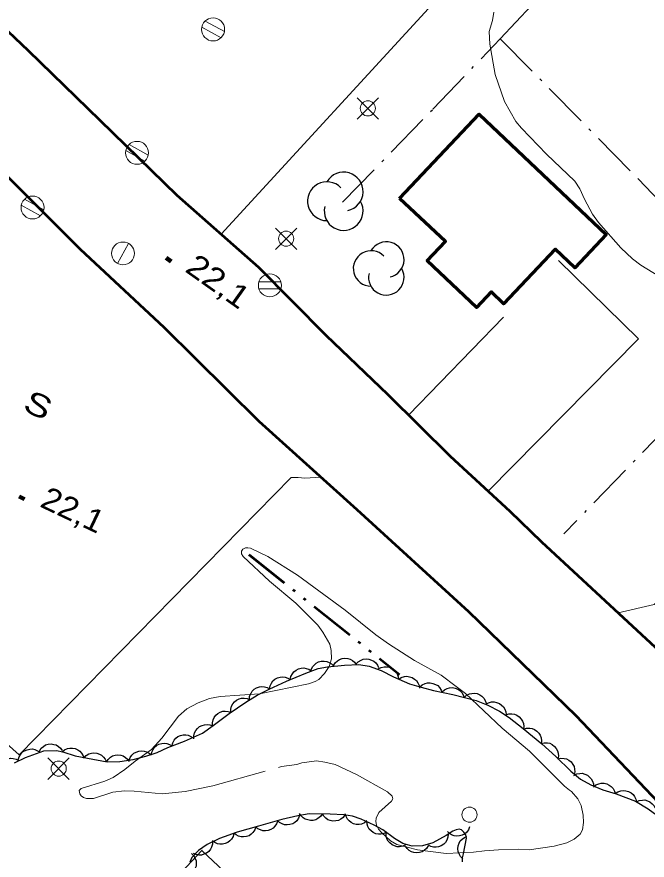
# Model space of a CAD drawing. Extents: x 356765 to 358572, y 5103174 to 5104650.
# Drawn here: x 357410.7 to 357452.3, y 5103908.7 to 5103964.4 of the extents above; entities that cross this region are included whole.
import ezdxf

# ---------------------------------------------------------------- set-up
doc = ezdxf.new("R2010")
doc.units = 0
doc.header["$LTSCALE"] = 0.6
for name, pattern in [('DASH_DOUBLE_DOT', [9.2, 5, -1.2, 0.3, -1.2, 0.3, -1.2]), ('DOT_DASHED', [7.7, 5, -1.2, 0.3, -1.2]), ('LONG_DASHED', [7.5, 6, -1.5])]:
    doc.linetypes.add(name, pattern=pattern)
for name, color, linetype, lineweight in [('19', 7, 'Continuous', 13), ('2', 7, 'Continuous', 13), ('21', 7, 'Continuous', 53), ('3', 7, 'Continuous', 140), ('31', 7, 'Continuous', 70), ('36', 7, 'Continuous', 13), ('4', 7, 'Continuous', 90), ('41', 7, 'DOT_DASHED', 25), ('44', 7, 'Continuous', 25), ('52', 7, 'Continuous', 13)]:
    doc.layers.add(name, color=color, linetype=linetype, lineweight=lineweight)

msp = doc.modelspace()

# ---------------------------------------------------------------- linework, layer by layer
at = {"layer": '19'}
for p, q in [((357451.73, 5103943.13), (357446.44, 5103948.29)), ((357436.55, 5103938.09), (357442.82, 5103944.55)), ((357451.73, 5103943.13), (357441.79, 5103933.05))]:
    msp.add_line(p, q, dxfattribs=at)
msp.add_lwpolyline([(357450.38, 5103925.03), (357452.76, 5103925.57), (357461.36, 5103933.19)], dxfattribs=at)
at = {"layer": '2'}
for points in [[(357442.17, 5103964.69), (357442.08, 5103964.15), (357441.87, 5103963.41), (357441.92, 5103962.59), (357442.27, 5103960.58), (357442.89, 5103958.8), (357443.63, 5103957.48), (357444, 5103957.04), (357445.65, 5103955.32), (357447.53, 5103953.53), (357447.86, 5103953.03), (357448.17, 5103952.34), (357448.7, 5103951.36), (357449.08, 5103950.8), (357450.56, 5103949.13), (357451.33, 5103948.4), (357451.87, 5103947.99), (357453.86, 5103946.78)], [(357447.17, 5103913.32), (357446.85, 5103913.59), (357444.53, 5103915.9), (357442.72, 5103917.42), (357440.31, 5103919.69), (357439.7, 5103920.16), (357438.69, 5103920.92), (357436.93, 5103921.88), (357435.23, 5103922.97), (357434.39, 5103923.57), (357432.37, 5103925.2), (357429.22, 5103927.51), (357427.27, 5103928.74), (357426.12, 5103929.3), (357425.94, 5103929.33), (357425.79, 5103929.32), (357425.6, 5103929.23), (357425.53, 5103929.09), (357425.53, 5103928.92), (357425.63, 5103928.74), (357427.38, 5103927.11), (357429.11, 5103925.67), (357430.55, 5103924.22), (357430.88, 5103923.75), (357431.36, 5103922.95), (357431.44, 5103922.55), (357431.46, 5103921.99), (357431.3, 5103921.48), (357430.99, 5103921.01), (357430.63, 5103920.63), (357430.38, 5103920.49), (357429.94, 5103920.34), (357426.72, 5103919.67), (357424.11, 5103919.51), (357423.41, 5103919.36), (357422.66, 5103919.08), (357421.92, 5103918.68), (357421.36, 5103918.2), (357420.26, 5103916.76), (357419.58, 5103916), (357418.5, 5103915.24), (357417.83, 5103914.67), (357417.06, 5103914.16), (357416.5, 5103913.9), (357414.93, 5103913.42), (357414.81, 5103913.29), (357414.84, 5103913.08), (357414.93, 5103912.95), (357415.09, 5103912.83), (357415.3, 5103912.76), (357415.76, 5103912.76), (357417.03, 5103913.18)]]:
    msp.add_lwpolyline(points, dxfattribs=at)
at = {"layer": '2', "linetype": 'LONG_DASHED'}
msp.add_lwpolyline([(357417.03, 5103913.18), (357417.79, 5103913.28), (357418.43, 5103913.26), (357420.29, 5103913.08), (357421.81, 5103913.22), (357423.62, 5103913.61), (357428.17, 5103914.88), (357429.18, 5103915), (357429.51, 5103915.12), (357430.48, 5103915.25), (357431.03, 5103915.16), (357431.71, 5103915), (357433.11, 5103914.36), (357435.16, 5103913.21), (357435.47, 5103912.92), (357435.51, 5103912.75), (357435.42, 5103912.59), (357434.59, 5103911.84), (357434.4, 5103911.47), (357434.38, 5103911.25), (357434.43, 5103911), (357434.57, 5103910.75), (357434.77, 5103910.51), (357435.35, 5103909.98), (357435.77, 5103909.72), (357437.14, 5103909.37), (357439.03, 5103909.13), (357440.84, 5103909.22), (357441.55, 5103909.32), (357442.48, 5103909.38), (357443.79, 5103909.43), (357444.5, 5103909.38), (357446.16, 5103909.62), (357447, 5103909.84), (357447.48, 5103910.07), (357447.87, 5103910.42), (357448.02, 5103910.7), (357448.1, 5103911.18), (357448.08, 5103911.66), (357447.95, 5103912.3), (357447.72, 5103912.74), (357447.3, 5103913.23), (357447.17, 5103913.32)], dxfattribs=at)
at = {"layer": '21'}
for points in [[(357471.14, 5103907.86), (357470.33, 5103907.97), (357468.68, 5103908.63), (357466.84, 5103909.68), (357464.76, 5103911.63), (357462.43, 5103913.84), (357445.34, 5103929.7), (357443.26, 5103931.71), (357439.31, 5103935.34), (357435.21, 5103939.42), (357431.12, 5103943.34), (357426.66, 5103947.84), (357421.28, 5103952.59), (357416.19, 5103957.55), (357411.47, 5103962.13), (357406.99, 5103966.4)], [(357405.87, 5103866.12), (357411.55, 5103870.32), (357418.37, 5103875.25), (357426.1, 5103880.03), (357435.72, 5103886.24), (357444.96, 5103892.47), (357453.86, 5103898.4), (357455.93, 5103900.68), (357456.51, 5103902.67), (357456.67, 5103904.19), (357456.74, 5103905.54), (357456.53, 5103906.97), (357456.28, 5103908.21), (357455.66, 5103909.53), (357453.05, 5103912.5), (357447.62, 5103918.22), (357440.52, 5103925.09), (357433.16, 5103931.82), (357426.68, 5103937.66), (357420.41, 5103943.86), (357414.89, 5103949.01), (357405.38, 5103958.51)]]:
    msp.add_lwpolyline(points, dxfattribs=at)
at = {"layer": '3'}
for p, q in [((357420.55, 5103948.46), (357420.87, 5103948.23)), ((357410.84, 5103932.7), (357411.2, 5103932.53))]:
    msp.add_line(p, q, dxfattribs=at)
at = {"layer": '31'}
msp.add_lwpolyline([(357435.95, 5103952.39), (357441.2, 5103957.95), (357449.6, 5103950.02), (357447.52, 5103947.82), (357446.22, 5103949.04), (357442.82, 5103945.43), (357441.99, 5103946.22), (357441.03, 5103945.2), (357437.78, 5103948.27), (357438.98, 5103949.54), (357435.95, 5103952.39)], close=True, dxfattribs=at)
at = {"layer": '31', "lineweight": 35}
msp.add_lwpolyline([(357423.41, 5103904.78), (357420.87, 5103907.18), (357422.91, 5103909.34), (357425.45, 5103906.94), (357423.41, 5103904.78)], close=True, dxfattribs=at)
at = {"layer": '36'}
for p, q in [((357424.39, 5103963.41), (357423.12, 5103964.11)), ((357422.9, 5103963.71), (357424.17, 5103963)), ((357434.56, 5103957.63), (357433.15, 5103959.04)), ((357433.15, 5103957.63), (357434.56, 5103959.04)), ((357419.37, 5103955.26), (357418.1, 5103955.96)), ((357417.88, 5103955.56), (357419.15, 5103954.85)), ((357412.47, 5103951.65), (357411.2, 5103952.35)), ((357410.98, 5103951.95), (357412.25, 5103951.24)), ((357429.17, 5103949.03), (357427.76, 5103950.44)), ((357427.76, 5103949.03), (357429.17, 5103950.44)), ((357417.34, 5103948.1), (357418.06, 5103949.42)), ((357428.11, 5103946.88), (357426.66, 5103946.88)), ((357426.66, 5103946.42), (357428.11, 5103946.42)), ((357414.15, 5103914.03), (357412.74, 5103915.44)), ((357412.74, 5103914.03), (357414.15, 5103915.44))]:
    msp.add_line(p, q, dxfattribs=at)
for centre, radius in [((357423.6472, 5103963.5548), 0.7588), ((357433.8635, 5103958.3401), 0.5), ((357418.6272, 5103955.4048), 0.7588), ((357411.7272, 5103951.7948), 0.7588), ((357428.4668, 5103949.7374), 0.5), ((357417.6993, 5103948.765), 0.75), ((357427.3933, 5103946.6531), 0.7588), ((357413.4552, 5103914.7409), 0.5), ((357440.5738, 5103911.6971), 0.5)]:
    msp.add_circle(centre, radius, dxfattribs=at)
at = {"layer": '4', "linetype": 'DASH_DOUBLE_DOT', "lineweight": 53}
msp.add_line((357426, 5103928.88), (357435.96, 5103920.95), dxfattribs=at)
at = {"layer": '41'}
for points in [[(357432.19, 5103952.14), (357438.15, 5103958.28), (357442.6, 5103962.94), (357452.46, 5103973.43), (357471.76, 5103993.3)], [(357442.6, 5103962.94), (357451.71, 5103953.68), (357460.51, 5103944.41), (357446.79, 5103930.24)]]:
    msp.add_lwpolyline(points, dxfattribs=at)
at = {"layer": '44'}
for points in [[(357430.11, 5103921.26), (357430.2, 5103921.45), (357430.33, 5103921.6), (357430.45, 5103921.71), (357430.61, 5103921.78), (357430.79, 5103921.83), (357430.98, 5103921.83), (357431.15, 5103921.82), (357431.31, 5103921.75), (357431.46, 5103921.65), (357431.59, 5103921.52)], [(357431.59, 5103921.55), (357431.7, 5103921.73), (357431.85, 5103921.86), (357431.99, 5103921.95), (357432.16, 5103922.01), (357432.34, 5103922.03), (357432.53, 5103922.01), (357432.69, 5103921.97), (357432.84, 5103921.88), (357432.98, 5103921.76), (357433.09, 5103921.61)], [(357433.09, 5103921.65), (357433.23, 5103921.8), (357433.41, 5103921.9), (357433.56, 5103921.96), (357433.74, 5103921.98), (357433.92, 5103921.97), (357434.1, 5103921.91), (357434.25, 5103921.84), (357434.38, 5103921.72), (357434.49, 5103921.57), (357434.57, 5103921.41)], [(357428.74, 5103920.62), (357428.78, 5103920.82), (357428.88, 5103921), (357428.98, 5103921.14), (357429.12, 5103921.24), (357429.28, 5103921.33), (357429.46, 5103921.37), (357429.63, 5103921.39), (357429.8, 5103921.36), (357429.97, 5103921.3), (357430.13, 5103921.2)], [(357434.55, 5103921.32), (357434.73, 5103921.42), (357434.93, 5103921.46), (357435.1, 5103921.47), (357435.27, 5103921.43), (357435.44, 5103921.36), (357435.59, 5103921.25), (357435.71, 5103921.14), (357435.8, 5103920.99), (357435.86, 5103920.81), (357435.89, 5103920.63)], [(357427.38, 5103920), (357427.41, 5103920.21), (357427.5, 5103920.39), (357427.59, 5103920.53), (357427.73, 5103920.64), (357427.89, 5103920.73), (357428.08, 5103920.78), (357428.24, 5103920.8), (357428.41, 5103920.78), (357428.59, 5103920.72), (357428.74, 5103920.62)], [(357435.9, 5103920.65), (357436.07, 5103920.76), (357436.27, 5103920.82), (357436.43, 5103920.84), (357436.61, 5103920.81), (357436.78, 5103920.75), (357436.94, 5103920.65), (357437.07, 5103920.55), (357437.16, 5103920.4), (357437.24, 5103920.23), (357437.27, 5103920.05)], [(357426.04, 5103919.32), (357426.06, 5103919.53), (357426.15, 5103919.72), (357426.23, 5103919.86), (357426.36, 5103919.98), (357426.52, 5103920.07), (357426.7, 5103920.13), (357426.86, 5103920.16), (357427.04, 5103920.14), (357427.22, 5103920.09), (357427.37, 5103920)], [(357437.3, 5103920.13), (357437.45, 5103920.27), (357437.64, 5103920.35), (357437.8, 5103920.4), (357437.97, 5103920.4), (357438.15, 5103920.37), (357438.33, 5103920.3), (357438.47, 5103920.22), (357438.59, 5103920.09), (357438.69, 5103919.93), (357438.75, 5103919.76)], [(357438.76, 5103919.81), (357438.92, 5103919.95), (357439.1, 5103920.04), (357439.26, 5103920.08), (357439.44, 5103920.09), (357439.62, 5103920.06), (357439.8, 5103919.98), (357439.94, 5103919.9), (357440.06, 5103919.77), (357440.16, 5103919.61), (357440.22, 5103919.44)], [(357440.22, 5103919.44), (357440.37, 5103919.58), (357440.56, 5103919.67), (357440.72, 5103919.71), (357440.89, 5103919.72), (357441.07, 5103919.69), (357441.25, 5103919.61), (357441.39, 5103919.53), (357441.51, 5103919.4), (357441.61, 5103919.24), (357441.67, 5103919.07)], [(357424.81, 5103918.45), (357424.81, 5103918.66), (357424.87, 5103918.86), (357424.94, 5103919.01), (357425.05, 5103919.14), (357425.2, 5103919.26), (357425.37, 5103919.34), (357425.53, 5103919.39), (357425.7, 5103919.39), (357425.89, 5103919.36), (357426.05, 5103919.29)], [(357441.65, 5103918.99), (357441.83, 5103919.09), (357442.03, 5103919.14), (357442.19, 5103919.15), (357442.36, 5103919.11), (357442.54, 5103919.04), (357442.69, 5103918.93), (357442.81, 5103918.82), (357442.9, 5103918.67), (357442.96, 5103918.49), (357442.98, 5103918.31)], [(357423.61, 5103917.56), (357423.6, 5103917.77), (357423.65, 5103917.96), (357423.71, 5103918.12), (357423.82, 5103918.26), (357423.95, 5103918.38), (357424.12, 5103918.47), (357424.28, 5103918.53), (357424.45, 5103918.54), (357424.64, 5103918.52), (357424.81, 5103918.46)], [(357442.97, 5103918.28), (357443.17, 5103918.35), (357443.37, 5103918.35), (357443.54, 5103918.33), (357443.7, 5103918.26), (357443.85, 5103918.16), (357443.98, 5103918.01), (357444.08, 5103917.88), (357444.13, 5103917.71), (357444.16, 5103917.53), (357444.14, 5103917.35)], [(357422.38, 5103916.7), (357422.38, 5103916.9), (357422.43, 5103917.1), (357422.5, 5103917.25), (357422.61, 5103917.39), (357422.75, 5103917.51), (357422.92, 5103917.59), (357423.08, 5103917.64), (357423.25, 5103917.65), (357423.44, 5103917.62), (357423.61, 5103917.56)], [(357444.14, 5103917.35), (357444.34, 5103917.41), (357444.55, 5103917.41), (357444.71, 5103917.39), (357444.87, 5103917.32), (357445.02, 5103917.21), (357445.15, 5103917.07), (357445.24, 5103916.94), (357445.3, 5103916.77), (357445.32, 5103916.58), (357445.31, 5103916.4)], [(357420.93, 5103916.23), (357420.98, 5103916.44), (357421.08, 5103916.61), (357421.18, 5103916.74), (357421.32, 5103916.85), (357421.49, 5103916.93), (357421.68, 5103916.96), (357421.84, 5103916.98), (357422.01, 5103916.94), (357422.18, 5103916.87), (357422.33, 5103916.77)], [(357412.19, 5103915.9), (357412.3, 5103916.08), (357412.46, 5103916.21), (357412.59, 5103916.3), (357412.76, 5103916.35), (357412.95, 5103916.37), (357413.14, 5103916.34), (357413.29, 5103916.3), (357413.44, 5103916.21), (357413.58, 5103916.09), (357413.69, 5103915.94)], [(357413.68, 5103915.85), (357413.84, 5103915.98), (357414.03, 5103916.06), (357414.19, 5103916.1), (357414.37, 5103916.1), (357414.55, 5103916.06), (357414.72, 5103915.97), (357414.86, 5103915.89), (357414.97, 5103915.75), (357415.06, 5103915.59), (357415.12, 5103915.42)], [(357419.56, 5103915.62), (357419.6, 5103915.83), (357419.69, 5103916.01), (357419.78, 5103916.15), (357419.91, 5103916.26), (357420.07, 5103916.35), (357420.26, 5103916.4), (357420.42, 5103916.43), (357420.59, 5103916.4), (357420.77, 5103916.34), (357420.92, 5103916.25)], [(357445.31, 5103916.41), (357445.51, 5103916.45), (357445.72, 5103916.44), (357445.88, 5103916.41), (357446.03, 5103916.33), (357446.18, 5103916.21), (357446.3, 5103916.06), (357446.38, 5103915.92), (357446.42, 5103915.75), (357446.44, 5103915.57), (357446.41, 5103915.39)], [(357410.79, 5103915.31), (357410.84, 5103915.52), (357410.95, 5103915.69), (357411.05, 5103915.82), (357411.2, 5103915.92), (357411.37, 5103915.99), (357411.56, 5103916.03), (357411.72, 5103916.04), (357411.89, 5103916), (357412.06, 5103915.92), (357412.2, 5103915.82)], [(357415.13, 5103915.46), (357415.27, 5103915.61), (357415.45, 5103915.71), (357415.61, 5103915.77), (357415.78, 5103915.78), (357415.97, 5103915.76), (357416.15, 5103915.7), (357416.29, 5103915.63), (357416.42, 5103915.5), (357416.53, 5103915.36), (357416.6, 5103915.19)], [(357416.6, 5103915.18), (357416.71, 5103915.35), (357416.87, 5103915.49), (357417.01, 5103915.58), (357417.18, 5103915.62), (357417.36, 5103915.64), (357417.55, 5103915.62), (357417.71, 5103915.58), (357417.86, 5103915.48), (357418, 5103915.36), (357418.1, 5103915.21)], [(357418.1, 5103915.27), (357418.17, 5103915.47), (357418.29, 5103915.63), (357418.41, 5103915.75), (357418.56, 5103915.83), (357418.74, 5103915.89), (357418.93, 5103915.91), (357419.09, 5103915.9), (357419.26, 5103915.85), (357419.42, 5103915.76), (357419.55, 5103915.64)], [(357409.5, 5103914.54), (357409.51, 5103914.75), (357409.59, 5103914.94), (357409.67, 5103915.08), (357409.79, 5103915.21), (357409.94, 5103915.31), (357410.12, 5103915.38), (357410.28, 5103915.42), (357410.46, 5103915.41), (357410.64, 5103915.36), (357410.8, 5103915.28)], [(357446.41, 5103915.39), (357446.61, 5103915.43), (357446.82, 5103915.41), (357446.98, 5103915.38), (357447.13, 5103915.29), (357447.28, 5103915.18), (357447.39, 5103915.02), (357447.47, 5103914.88), (357447.51, 5103914.71), (357447.52, 5103914.53), (357447.49, 5103914.35)], [(357447.46, 5103914.29), (357447.65, 5103914.39), (357447.85, 5103914.42), (357448.01, 5103914.43), (357448.18, 5103914.38), (357448.35, 5103914.31), (357448.5, 5103914.18), (357448.61, 5103914.07), (357448.69, 5103913.91), (357448.75, 5103913.74), (357448.76, 5103913.56)], [(357448.76, 5103913.53), (357448.92, 5103913.66), (357449.11, 5103913.74), (357449.27, 5103913.78), (357449.45, 5103913.77), (357449.63, 5103913.73), (357449.8, 5103913.65), (357449.93, 5103913.56), (357450.05, 5103913.42), (357450.14, 5103913.26), (357450.19, 5103913.09)], [(357450.19, 5103913.09), (357450.36, 5103913.21), (357450.56, 5103913.27), (357450.72, 5103913.3), (357450.9, 5103913.28), (357451.07, 5103913.23), (357451.24, 5103913.13), (357451.37, 5103913.04), (357451.47, 5103912.89), (357451.55, 5103912.73), (357451.59, 5103912.55)], [(357451.59, 5103912.54), (357451.77, 5103912.63), (357451.98, 5103912.66), (357452.14, 5103912.67), (357452.31, 5103912.62), (357452.48, 5103912.54), (357452.63, 5103912.42), (357452.74, 5103912.31), (357452.82, 5103912.15), (357452.87, 5103911.97), (357452.89, 5103911.79)], [(357429.36, 5103911.66), (357429.29, 5103911.46), (357429.17, 5103911.3), (357429.05, 5103911.18), (357428.9, 5103911.1), (357428.72, 5103911.04), (357428.53, 5103911.03), (357428.37, 5103911.03), (357428.2, 5103911.09), (357428.04, 5103911.18), (357427.91, 5103911.3)], [(357430.85, 5103911.74), (357430.73, 5103911.57), (357430.57, 5103911.45), (357430.43, 5103911.36), (357430.26, 5103911.32), (357430.08, 5103911.31), (357429.89, 5103911.35), (357429.73, 5103911.39), (357429.59, 5103911.49), (357429.45, 5103911.62), (357429.36, 5103911.77)], [(357432.35, 5103911.69), (357432.23, 5103911.52), (357432.07, 5103911.4), (357431.92, 5103911.32), (357431.75, 5103911.28), (357431.56, 5103911.27), (357431.38, 5103911.31), (357431.22, 5103911.36), (357431.08, 5103911.47), (357430.95, 5103911.6), (357430.86, 5103911.75)], [(357433.79, 5103911.28), (357433.63, 5103911.15), (357433.44, 5103911.08), (357433.28, 5103911.04), (357433.1, 5103911.05), (357432.92, 5103911.09), (357432.75, 5103911.18), (357432.62, 5103911.28), (357432.51, 5103911.41), (357432.42, 5103911.58), (357432.37, 5103911.75)], [(357427.91, 5103911.29), (357427.84, 5103911.1), (357427.72, 5103910.93), (357427.61, 5103910.81), (357427.46, 5103910.72), (357427.29, 5103910.66), (357427.1, 5103910.64), (357426.93, 5103910.64), (357426.77, 5103910.69), (357426.6, 5103910.77), (357426.46, 5103910.89)], [(357435.11, 5103910.54), (357434.92, 5103910.45), (357434.72, 5103910.41), (357434.56, 5103910.4), (357434.39, 5103910.44), (357434.22, 5103910.52), (357434.07, 5103910.64), (357433.95, 5103910.75), (357433.87, 5103910.91), (357433.81, 5103911.08), (357433.79, 5103911.26)], [(357426.46, 5103910.89), (357426.4, 5103910.69), (357426.28, 5103910.53), (357426.17, 5103910.4), (357426.02, 5103910.31), (357425.85, 5103910.25), (357425.65, 5103910.23), (357425.49, 5103910.23), (357425.32, 5103910.28), (357425.16, 5103910.36), (357425.02, 5103910.48)], [(357440.57, 5103910.89), (357440.5, 5103910.69), (357440.37, 5103910.53), (357440.25, 5103910.42), (357440.09, 5103910.34), (357439.91, 5103910.29), (357439.72, 5103910.28), (357439.56, 5103910.29), (357439.39, 5103910.36), (357439.24, 5103910.45), (357439.11, 5103910.58)], [(357423.61, 5103909.96), (357423.61, 5103909.75), (357423.55, 5103909.55), (357423.48, 5103909.41), (357423.36, 5103909.27), (357423.21, 5103909.16), (357423.04, 5103909.08), (357422.88, 5103909.03), (357422.71, 5103909.03), (357422.53, 5103909.06), (357422.36, 5103909.13)], [(357425.02, 5103910.47), (357424.97, 5103910.26), (357424.87, 5103910.09), (357424.76, 5103909.96), (357424.62, 5103909.86), (357424.45, 5103909.79), (357424.26, 5103909.75), (357424.1, 5103909.74), (357423.93, 5103909.78), (357423.76, 5103909.86), (357423.61, 5103909.96)], [(357436.35, 5103909.7), (357436.16, 5103909.61), (357435.96, 5103909.58), (357435.79, 5103909.58), (357435.62, 5103909.63), (357435.46, 5103909.71), (357435.31, 5103909.84), (357435.2, 5103909.95), (357435.12, 5103910.11), (357435.07, 5103910.29), (357435.06, 5103910.47)], [(357439.17, 5103910.41), (357439.15, 5103910.21), (357439.08, 5103910.02), (357438.99, 5103909.87), (357438.87, 5103909.75), (357438.71, 5103909.65), (357438.53, 5103909.58), (357438.38, 5103909.55), (357438.2, 5103909.56), (357438.02, 5103909.6), (357437.86, 5103909.68)], [(357440.12, 5103908.79), (357439.97, 5103908.94), (357439.88, 5103909.12), (357439.82, 5103909.27), (357439.8, 5103909.45), (357439.82, 5103909.63), (357439.89, 5103909.81), (357439.96, 5103909.96), (357440.08, 5103910.08), (357440.23, 5103910.19), (357440.39, 5103910.27)], [(357437.85, 5103909.64), (357437.74, 5103909.46), (357437.58, 5103909.33), (357437.44, 5103909.24), (357437.27, 5103909.2), (357437.09, 5103909.18), (357436.9, 5103909.21), (357436.74, 5103909.25), (357436.59, 5103909.34), (357436.45, 5103909.47), (357436.35, 5103909.61)], [(357422.23, 5103909.14), (357422.38, 5103908.99), (357422.47, 5103908.81), (357422.53, 5103908.65), (357422.54, 5103908.48), (357422.52, 5103908.29), (357422.45, 5103908.11), (357422.38, 5103907.97), (357422.26, 5103907.84), (357422.11, 5103907.74), (357421.94, 5103907.67)]]:
    msp.add_lwpolyline(points, dxfattribs=at)
at = {"layer": '44', "linetype": 'DOT_DASHED'}
for points in [[(357410.53, 5103915.13), (357411.26, 5103915.48), (357412.47, 5103915.91), (357413.31, 5103915.93), (357413.72, 5103915.84), (357414.55, 5103915.59), (357415.36, 5103915.42), (357416.66, 5103915.18), (357417.5, 5103915.2), (357418.37, 5103915.34), (357419.21, 5103915.55), (357419.95, 5103915.8), (357420.66, 5103916.13), (357421.76, 5103916.55), (357422.94, 5103917.09), (357423.65, 5103917.59), (357424.7, 5103918.38), (357425.81, 5103919.13), (357426.56, 5103919.59), (357427.35, 5103919.99), (357428.49, 5103920.51), (357429.77, 5103921.05), (357430.58, 5103921.34), (357431.2, 5103921.45), (357432.32, 5103921.58), (357433.26, 5103921.62), (357433.94, 5103921.51), (357434.74, 5103921.22), (357435.56, 5103920.8), (357436.61, 5103920.34), (357437.37, 5103920.11), (357438.2, 5103919.9), (357439.48, 5103919.63), (357441.01, 5103919.24)], [(357441.01, 5103919.24), (357441.79, 5103918.92), (357442.54, 5103918.54), (357443.19, 5103918.11), (357444.11, 5103917.38), (357445.35, 5103916.37), (357446.26, 5103915.53), (357447.26, 5103914.57), (357447.89, 5103914.05), (357448.58, 5103913.66), (357449.38, 5103913.34), (357450.25, 5103913.07), (357451.52, 5103912.58), (357452.37, 5103912.09), (357453.17, 5103911.49), (357454.18, 5103910.68), (357455.08, 5103909.84), (357455.91, 5103908.97), (357456.38, 5103908.26)], [(357440.1, 5103908.58), (357440.11, 5103908.84), (357440.18, 5103909.11), (357440.37, 5103910.15), (357440.32, 5103910.37), (357440.2, 5103910.55), (357440.05, 5103910.7), (357439.88, 5103910.74), (357439.69, 5103910.7), (357439.47, 5103910.61), (357439.02, 5103910.33), (357438.14, 5103909.84), (357437.46, 5103909.63), (357436.78, 5103909.62), (357436.18, 5103909.8), (357435.63, 5103910.13), (357434.84, 5103910.69), (357434.27, 5103911), (357433.42, 5103911.4), (357432.85, 5103911.59), (357432.27, 5103911.69), (357431.38, 5103911.73), (357429.98, 5103911.76), (357429.25, 5103911.63), (357428.18, 5103911.37), (357426.64, 5103910.94), (357425.23, 5103910.54), (357424.08, 5103910.13), (357423.25, 5103909.72), (357422.68, 5103909.34), (357422.25, 5103908.87), (357422.12, 5103908.57)]]:
    msp.add_lwpolyline(points, dxfattribs=at)
at = {"layer": '44'}
for centre, radius, start, end in [((357432.2654, 5103952.8501), 1.2819, 282.26917, 149.72626), ((357431.163, 5103952.2091), 1.2819, 44.11537, 269.80396), ((357432.2654, 5103951.5682), 1.2819, 166.93686, 29.62122), ((357435.0797, 5103948.3529), 1.1725, 282.26917, 149.72626), ((357434.0714, 5103947.7666), 1.1725, 44.11537, 269.80396), ((357435.0797, 5103947.1804), 1.1725, 166.93686, 29.62122)]:
    msp.add_arc(centre, radius, start, end, dxfattribs=at)
at = {"layer": '52'}
for points in [[(357435.41, 5103969.55), (357438.85, 5103966.03), (357424.18, 5103950.03)], [(357393.99, 5103930.72), (357410.84, 5103915.66), (357428.8, 5103933.96), (357429.27, 5103933.97), (357429.71, 5103933.92), (357430.76, 5103933.99)]]:
    msp.add_lwpolyline(points, dxfattribs=at)

# ---------------------------------------------------------------- texts
at = {"layer": '3'}
for rotation, width, p in [(324.619, 1.15, (357421.72, 5103947.61)), (334.619, 1.1, (357412.14, 5103932.07))]:
    msp.add_text('22,1   ', height=1.5, rotation=rotation, dxfattribs=dict(at, width=width)).set_placement(p)
at = {"layer": '52', "width": 1.3}
msp.add_text('S', height=1.5, rotation=334.69, dxfattribs=at).set_placement((357411, 5103938.44))

doc.saveas('drawing.dxf')
